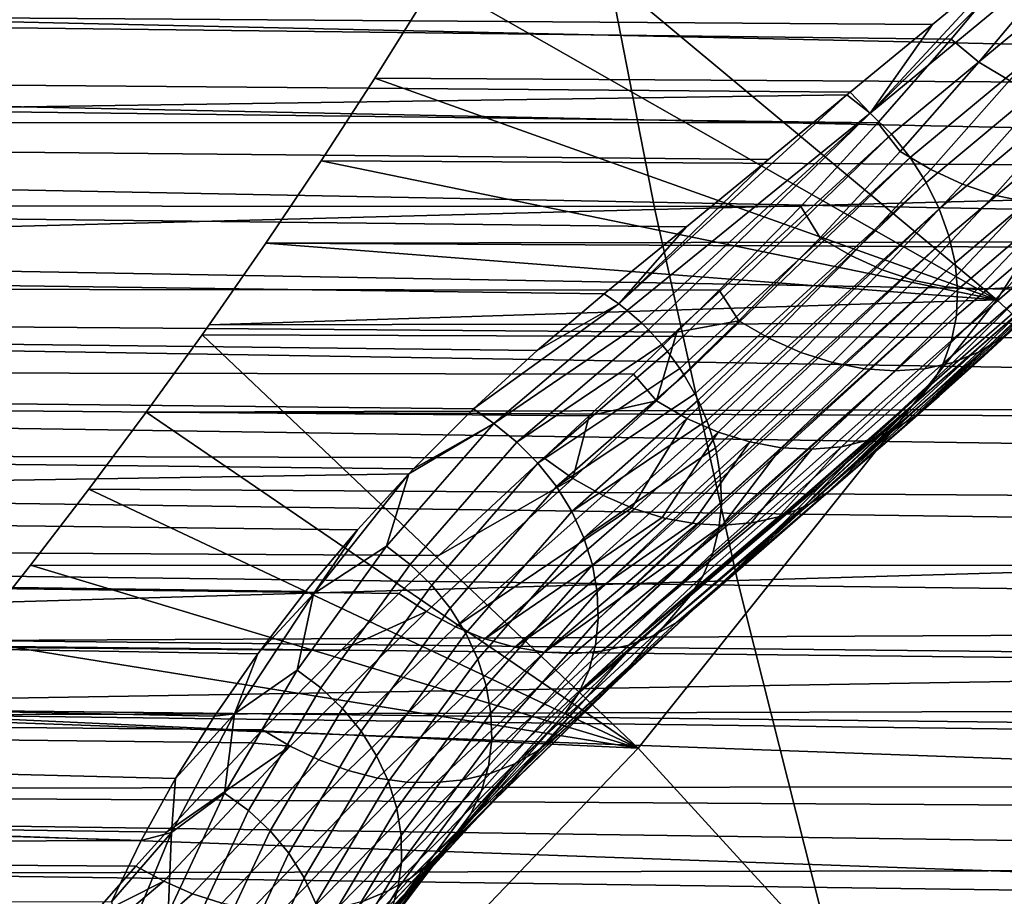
# Model space of a CAD drawing. Header units: metres. Extents: x -240 to 45, y -77 to 27.
# Tile 410 of 656: x -177.7 to -176.32, y -5.26 to -4.03. Entities that reach past the tile are written whole.
import ezdxf

# ---------------------------------------------------------------- set-up
doc = ezdxf.new("R2010")
doc.units = ezdxf.units.M
doc.layers.add('solid_102011X2', color=7, linetype='CONTINUOUS')

msp = doc.modelspace()

# ---------------------------------------------------------------- linework, layer by layer
at = {"layer": 'solid_102011X2'}
for points in [[(-175.061218, -3.724018, 348.052429), (-176.910629, -3.765733, 346.687408), (-176.807816, -4.293339, 346.567749), (-174.961182, -4.245782, 347.93277)], [(-176.327621, -4.420082, 305.59787), (-177.032715, -3.832849, 304.271484), (-176.9888, -3.756804, 304.304749), (-175.918396, -3.790726, 305.907959)], [(-176.910629, -3.765733, 346.687408), (-178.745514, -3.807962, 345.298035), (-178.639877, -4.34148, 345.178406), (-176.807816, -4.293339, 346.567749)], [(-175.707748, -4.995234, 306.818787), (-176.327621, -4.420082, 305.59787), (-175.918396, -3.790726, 305.907959), (-175.198181, -4.372285, 307.225128)], [(-176.391571, -4.054151, 285.895477), (-185.606552, -3.942734, 291.338623), (-185.615677, -3.827762, 291.251068), (-176.293411, -3.936963, 285.737976)], [(-176.327621, -4.420082, 305.59787), (-177.115463, -3.971416, 304.208435), (-177.032715, -3.832849, 304.271484)], [(-168.522324, -4.0479, 298.98053), (-168.3461, -3.936186, 298.968445), (-177.032715, -3.832849, 304.271484), (-177.115463, -3.971416, 304.208435)], [(-176.505463, -4.158198, 287.689423), (-176.182709, -3.839902, 287.143585), (-176.30101, -3.937186, 287.31897)], [(-176.152023, -3.866343, 287.14859), (-176.182709, -3.839902, 287.143585), (-176.505463, -4.158198, 287.689423)], [(-179.6642, -3.861899, 290.246277), (-175.830063, -3.9534, 288.062958), (-175.756668, -4.073574, 288.185089), (-179.590363, -3.987918, 290.369171)], [(-176.152023, -3.866343, 287.14859), (-176.505463, -4.158198, 287.689423), (-176.475647, -4.187717, 287.691864), (-176.123718, -3.896388, 287.149963)], [(-176.123718, -3.896388, 287.149963), (-176.475647, -4.187717, 287.691864), (-176.449203, -4.220341, 287.690582), (-176.098694, -3.929169, 287.147583)], [(-180.466583, -3.913043, 289.795593), (-180.42157, -4.005455, 289.870514), (-176.418015, -4.033509, 287.496613), (-176.30101, -3.937186, 287.31897)], [(-176.505463, -4.158198, 287.689423), (-176.30101, -3.937186, 287.31897), (-176.418015, -4.033509, 287.496613)], [(-176.098694, -3.929169, 287.147583), (-176.449203, -4.220341, 287.690582), (-176.42662, -4.255429, 287.685608), (-176.077438, -3.964066, 287.14151)], [(-176.244125, -3.956901, 285.72937), (-176.352737, -4.086809, 285.904907), (-176.391571, -4.054151, 285.895477), (-176.293411, -3.936963, 285.737976)], [(-176.494522, -4.171558, 286.060089), (-185.596771, -4.057235, 291.429169), (-185.606552, -3.942734, 291.338623), (-176.391571, -4.054151, 285.895477)], [(-176.077438, -3.964066, 287.14151), (-176.42662, -4.255429, 287.685608), (-176.408356, -4.292292, 287.677063), (-176.060364, -4.000416, 287.131866)], [(-176.200821, -3.982691, 285.738464), (-176.309555, -4.112398, 285.9151), (-176.352737, -4.086809, 285.904907), (-176.244125, -3.956901, 285.72937)], [(-176.327621, -4.420082, 305.59787), (-177.201294, -4.109083, 304.142487), (-177.115463, -3.971416, 304.208435)], [(-168.705673, -4.159426, 298.993408), (-168.522324, -4.0479, 298.98053), (-177.115463, -3.971416, 304.208435), (-177.201294, -4.109083, 304.142487)], [(-179.590363, -3.987918, 290.369171), (-175.756668, -4.073574, 288.185089), (-175.680511, -4.191424, 288.311859), (-179.513535, -4.111595, 290.49704)], [(-180.42157, -4.005455, 289.870514), (-180.375305, -4.097006, 289.94751), (-176.533386, -4.128577, 287.676056), (-176.418015, -4.033509, 287.496613)], [(-176.060364, -4.000416, 287.131866), (-176.408356, -4.292292, 287.677063), (-176.39476, -4.330207, 287.66507), (-176.047775, -4.037529, 287.118805)], [(-176.505463, -4.158198, 287.689423), (-176.418015, -4.033509, 287.496613), (-176.533386, -4.128577, 287.676056)], [(-176.047775, -4.037529, 287.118805), (-176.39476, -4.330207, 287.66507), (-176.386108, -4.368431, 287.649933), (-176.039932, -4.074704, 287.1026)], [(-176.494522, -4.171558, 286.060089), (-185.58638, -4.171211, 291.522705), (-185.596771, -4.057235, 291.429169)], [(-176.463242, -4.212125, 286.082428), (-176.494522, -4.171558, 286.060089), (-176.391571, -4.054151, 285.895477), (-176.352737, -4.086809, 285.904907)], [(-176.039932, -4.074704, 287.1026), (-176.386108, -4.368431, 287.649933), (-176.382553, -4.406214, 287.631866), (-176.036972, -4.111234, 287.083557)], [(-176.309555, -4.112398, 285.9151), (-176.420181, -4.237477, 286.093658), (-176.463242, -4.212125, 286.082428), (-176.352737, -4.086809, 285.904907)], [(-180.375305, -4.097006, 289.94751), (-180.327789, -4.187689, 290.026581), (-176.537979, -4.132354, 287.683289), (-176.533386, -4.128577, 287.676056)], [(-179.513535, -4.111595, 290.49704), (-175.680511, -4.191424, 288.311859), (-175.601593, -4.306765, 288.443176), (-179.433731, -4.23273, 290.629852)], [(-176.327621, -4.420082, 305.59787), (-177.276596, -4.225222, 304.084137), (-177.201294, -4.109083, 304.142487)], [(-168.897964, -4.271338, 299.007538), (-168.705673, -4.159426, 298.993408), (-177.201294, -4.109083, 304.142487), (-177.276596, -4.225222, 304.084137)], [(-176.26503, -4.133189, 285.929535), (-176.375824, -4.25793, 286.109039), (-176.420181, -4.237477, 286.093658), (-176.309555, -4.112398, 285.9151)], [(-176.036972, -4.111234, 287.083557), (-176.382553, -4.406214, 287.631866), (-176.384186, -4.442813, 287.611298), (-176.03894, -4.146427, 287.062012)], [(-180.327789, -4.187689, 290.026581), (-176.648209, -4.223061, 287.858795), (-176.537979, -4.132354, 287.683289)], [(-176.858566, -4.42599, 288.243011), (-176.537979, -4.132354, 287.683289), (-176.648209, -4.223061, 287.858795)], [(-176.505463, -4.158198, 287.689423), (-176.537979, -4.132354, 287.683289), (-176.858566, -4.42599, 288.243011), (-176.846603, -4.435335, 288.24527)], [(-176.505463, -4.158198, 287.689423), (-176.533386, -4.128577, 287.676056), (-176.537979, -4.132354, 287.683289)], [(-176.21991, -4.148844, 285.948029), (-176.330887, -4.273149, 286.128326), (-176.375824, -4.25793, 286.109039), (-176.26503, -4.133189, 285.929535)], [(-176.03894, -4.146427, 287.062012), (-176.384186, -4.442813, 287.611298), (-176.390976, -4.477512, 287.588593), (-176.045807, -4.179616, 287.038391)], [(-176.174911, -4.159104, 285.970215), (-176.286118, -4.282886, 286.151215), (-176.330887, -4.273149, 286.128326), (-176.21991, -4.148844, 285.948029)], [(-176.505463, -4.158198, 287.689423), (-176.846603, -4.435335, 288.24527), (-176.826736, -4.452766, 288.248047)], [(-176.505463, -4.158198, 287.689423), (-176.826736, -4.452766, 288.248047), (-176.816696, -4.462574, 288.248962)], [(-176.505463, -4.158198, 287.689423), (-176.816696, -4.462574, 288.248962), (-176.797913, -4.483138, 288.249573), (-176.475647, -4.187717, 287.691864)], [(-176.034042, -4.208054, 286.865601), (-176.408234, -4.555397, 286.868439), (-176.34581, -4.499383, 286.771332), (-175.975616, -4.15499, 286.77356)], [(-175.975616, -4.15499, 286.77356), (-176.34581, -4.499383, 286.771332), (-176.285049, -4.443406, 286.676453)], [(-176.602921, -4.289136, 286.23233), (-185.575317, -4.28459, 291.619263), (-185.58638, -4.171211, 291.522705), (-176.494522, -4.171558, 286.060089)], [(-176.575577, -4.333023, 286.261719), (-176.602921, -4.289136, 286.23233), (-176.494522, -4.171558, 286.060089), (-176.463242, -4.212125, 286.082428)], [(-180.327789, -4.187689, 290.026581), (-180.278992, -4.2774, 290.107788), (-176.763535, -4.317581, 288.046356), (-176.648209, -4.223061, 287.858795)], [(-176.475647, -4.187717, 287.691864), (-176.797913, -4.483138, 288.249573), (-176.78981, -4.493013, 288.249329)], [(-176.475647, -4.187717, 287.691864), (-176.78981, -4.493013, 288.249329), (-176.772659, -4.516512, 288.247589), (-176.449203, -4.220341, 287.690582)], [(-176.045807, -4.179616, 287.038391), (-176.390976, -4.477512, 287.588593), (-176.402771, -4.50963, 287.564209), (-176.057465, -4.210173, 287.013184)], [(-176.420181, -4.237477, 286.093658), (-176.532639, -4.358108, 286.273956), (-176.575577, -4.333023, 286.261719), (-176.463242, -4.212125, 286.082428)], [(-176.09407, -4.261109, 286.959778), (-176.472351, -4.61144, 286.967804), (-176.408234, -4.555397, 286.868439), (-176.034042, -4.208054, 286.865601)], [(-176.057465, -4.210173, 287.013184), (-176.402771, -4.50963, 287.564209), (-176.419342, -4.538536, 287.538605), (-176.073654, -4.237517, 286.986786)], [(-176.327621, -4.420082, 305.59787), (-177.35408, -4.340679, 304.023682), (-177.276596, -4.225222, 304.084137)], [(-168.997986, -4.327584, 299.015167), (-168.897964, -4.271338, 299.007538), (-177.276596, -4.225222, 304.084137), (-177.35408, -4.340679, 304.023682)], [(-176.858566, -4.42599, 288.243011), (-176.648209, -4.223061, 287.858795), (-176.763535, -4.317581, 288.046356)], [(-176.449203, -4.220341, 287.690582), (-176.772659, -4.516512, 288.247589), (-176.766434, -4.526094, 288.246429)], [(-176.449203, -4.220341, 287.690582), (-176.766434, -4.526094, 288.246429), (-176.751465, -4.55224, 288.242096), (-176.42662, -4.255429, 287.685608)], [(-179.433731, -4.23273, 290.629852), (-175.601593, -4.306765, 288.443176), (-175.519943, -4.419422, 288.579102), (-179.350983, -4.351108, 290.767578)], [(-176.375824, -4.25793, 286.109039), (-176.488434, -4.378198, 286.290253), (-176.532639, -4.358108, 286.273956), (-176.420181, -4.237477, 286.093658)], [(-176.073654, -4.237517, 286.986786), (-176.419342, -4.538536, 287.538605), (-176.440689, -4.563948, 287.512482), (-176.09407, -4.261109, 286.959778)], [(-174.961182, -4.245782, 347.93277), (-176.807816, -4.293339, 346.567749), (-176.691635, -4.814331, 346.432526), (-174.848129, -4.761007, 347.797546)], [(-176.42662, -4.255429, 287.685608), (-176.751465, -4.55224, 288.242096), (-176.746979, -4.561209, 288.240234)], [(-176.42662, -4.255429, 287.685608), (-176.746979, -4.561209, 288.240234), (-176.734756, -4.589622, 288.233215), (-176.408356, -4.292292, 287.677063)], [(-176.330887, -4.273149, 286.128326), (-176.443695, -4.392963, 286.310333), (-176.488434, -4.378198, 286.290253), (-176.375824, -4.25793, 286.109039)], [(-176.09407, -4.261109, 286.959778), (-176.338577, -4.484836, 287.020203), (-176.472351, -4.61144, 286.967804)], [(-176.286118, -4.282886, 286.151215), (-176.399139, -4.402164, 286.333862), (-176.443695, -4.392963, 286.310333), (-176.330887, -4.273149, 286.128326)], [(-176.221329, -4.372349, 287.153717), (-176.09407, -4.261109, 286.959778), (-176.440689, -4.563948, 287.512482)], [(-176.221329, -4.372349, 287.153717), (-176.338577, -4.484836, 287.020203), (-176.09407, -4.261109, 286.959778)], [(-176.717377, -4.406816, 286.412689), (-185.563477, -4.397303, 291.718781), (-185.575317, -4.28459, 291.619263), (-176.602921, -4.289136, 286.23233)], [(-180.278992, -4.2774, 290.107788), (-180.228897, -4.36612, 290.191162), (-176.878967, -4.411795, 288.238312), (-176.763535, -4.317581, 288.046356)], [(-176.242249, -4.286978, 286.177338), (-176.35553, -4.405647, 286.360474), (-176.399139, -4.402164, 286.333862), (-176.286118, -4.282886, 286.151215)], [(-176.199997, -4.285361, 286.206238), (-176.313553, -4.403356, 286.38974), (-176.35553, -4.405647, 286.360474), (-176.242249, -4.286978, 286.177338)], [(-176.807816, -4.293339, 346.567749), (-178.639877, -4.34148, 345.178406), (-178.520508, -4.868309, 345.043213), (-176.691635, -4.814331, 346.432526)], [(-176.408356, -4.292292, 287.677063), (-176.734756, -4.589622, 288.233215), (-176.731812, -4.597716, 288.230896)], [(-176.408356, -4.292292, 287.677063), (-176.731812, -4.597716, 288.230896), (-176.722839, -4.627932, 288.22113), (-176.39476, -4.330207, 287.66507)], [(-176.689667, -4.449681, 286.442627), (-176.717377, -4.406816, 286.412689), (-176.602921, -4.289136, 286.23233), (-176.575577, -4.333023, 286.261719)], [(-169.100403, -4.383939, 299.023132), (-168.997986, -4.327584, 299.015167), (-177.35408, -4.340679, 304.023682)], [(-176.858566, -4.42599, 288.243011), (-176.763535, -4.317581, 288.046356), (-176.878967, -4.411795, 288.238312)], [(-176.327621, -4.420082, 305.59787), (-177.433685, -4.455201, 303.961029), (-177.35408, -4.340679, 304.023682)], [(-169.205185, -4.440379, 299.031403), (-169.100403, -4.383939, 299.023132), (-177.35408, -4.340679, 304.023682), (-177.433685, -4.455201, 303.961029)], [(-176.39476, -4.330207, 287.66507), (-176.722839, -4.627932, 288.22113), (-176.721222, -4.634944, 288.218597)], [(-176.39476, -4.330207, 287.66507), (-176.721222, -4.634944, 288.218597), (-176.715973, -4.66642, 288.206055), (-176.386108, -4.368431, 287.649933)], [(-176.532639, -4.358108, 286.273956), (-176.646835, -4.474471, 286.455811), (-176.689667, -4.449681, 286.442627), (-176.575577, -4.333023, 286.261719)], [(-176.320389, -4.474109, 286.673309), (-176.204163, -4.362682, 286.488342), (-176.168259, -4.331608, 286.493195), (-176.285049, -4.443406, 286.676453)], [(-179.350983, -4.351108, 290.767578), (-175.519943, -4.419422, 288.579102), (-175.435562, -4.529209, 288.719543), (-179.265305, -4.466531, 290.910187)], [(-180.228897, -4.36612, 290.191162), (-180.177521, -4.453906, 290.276672), (-176.973145, -4.49137, 288.402313), (-176.878967, -4.411795, 288.238312)], [(-176.386108, -4.368431, 287.649933), (-176.715973, -4.66642, 288.206055), (-176.715378, -4.672213, 288.203522)], [(-176.386108, -4.368431, 287.649933), (-176.715378, -4.672213, 288.203522), (-176.714264, -4.704336, 288.188293), (-176.382553, -4.406214, 287.631866)], [(-176.488434, -4.378198, 286.290253), (-176.602783, -4.494175, 286.472961), (-176.646835, -4.474471, 286.455811), (-176.532639, -4.358108, 286.273956)], [(-176.204163, -4.362682, 286.488342), (-176.320389, -4.474109, 286.673309), (-176.353149, -4.493899, 286.639282), (-176.237244, -4.381696, 286.454193)], [(-176.443695, -4.392963, 286.310333), (-176.558243, -4.508471, 286.493774), (-176.602783, -4.494175, 286.472961), (-176.488434, -4.378198, 286.290253)], [(-176.342377, -4.478131, 287.347504), (-176.521225, -4.643554, 287.315735), (-176.338577, -4.484836, 287.020203), (-176.221329, -4.372349, 287.153717)], [(-176.221329, -4.372349, 287.153717), (-176.440689, -4.563948, 287.512482), (-176.342377, -4.478131, 287.347504)], [(-176.237244, -4.381696, 286.454193), (-176.353149, -4.493899, 286.639282), (-176.389496, -4.508285, 286.606201), (-176.273911, -4.395328, 286.421143)], [(-176.837616, -4.524485, 286.601044), (-185.550949, -4.509299, 291.821289), (-185.563477, -4.397303, 291.718781), (-176.776779, -4.465658, 286.505859)], [(-176.717377, -4.406816, 286.412689), (-176.776779, -4.465658, 286.505859), (-185.563477, -4.397303, 291.718781)], [(-176.399139, -4.402164, 286.333862), (-176.513916, -4.517125, 286.517944), (-176.558243, -4.508471, 286.493774), (-176.443695, -4.392963, 286.310333)], [(-176.273911, -4.395328, 286.421143), (-176.389496, -4.508285, 286.606201), (-176.428848, -4.517031, 286.574615), (-176.313553, -4.403356, 286.38974)], [(-176.689667, -4.449681, 286.442627), (-176.776779, -4.465658, 286.505859), (-176.717377, -4.406816, 286.412689)], [(-176.382553, -4.406214, 287.631866), (-176.714417, -4.708838, 288.186005), (-176.717773, -4.740941, 288.168213), (-176.384186, -4.442813, 287.611298)], [(-176.382553, -4.406214, 287.631866), (-176.714264, -4.704336, 288.188293), (-176.714417, -4.708838, 288.186005)], [(-176.35553, -4.405647, 286.360474), (-176.470551, -4.519994, 286.545044), (-176.513916, -4.517125, 286.517944), (-176.399139, -4.402164, 286.333862)], [(-176.313553, -4.403356, 286.38974), (-176.428848, -4.517031, 286.574615), (-176.470551, -4.519994, 286.545044), (-176.35553, -4.405647, 286.360474)], [(-176.8311, -5.04986, 305.192413), (-177.443634, -4.469234, 303.953186), (-177.433685, -4.455201, 303.961029), (-176.327621, -4.420082, 305.59787)], [(-176.858566, -4.42599, 288.243011), (-176.878967, -4.411795, 288.238312), (-176.973145, -4.49137, 288.402313)], [(-176.311295, -5.618965, 306.317657), (-176.8311, -5.04986, 305.192413), (-176.327621, -4.420082, 305.59787), (-175.707748, -4.995234, 306.818787)], [(-176.858566, -4.42599, 288.243011), (-176.973145, -4.49137, 288.402313), (-177.062378, -4.573303, 288.570374)], [(-176.846603, -4.435335, 288.24527), (-176.858566, -4.42599, 288.243011), (-177.062378, -4.573303, 288.570374), (-177.03418, -4.593986, 288.578918)], [(-176.846603, -4.435335, 288.24527), (-177.03418, -4.593986, 288.578918), (-176.826736, -4.452766, 288.248047)], [(-169.312347, -4.496893, 299.039978), (-169.205185, -4.440379, 299.031403), (-177.433685, -4.455201, 303.961029), (-177.443634, -4.469234, 303.953186)], [(-177.03418, -4.593986, 288.578918), (-177.001495, -4.62005, 288.581848), (-176.816696, -4.462574, 288.248962), (-176.826736, -4.452766, 288.248047)], [(-176.689667, -4.449681, 286.442627), (-176.805435, -4.56228, 286.624908), (-176.776779, -4.465658, 286.505859)], [(-176.646835, -4.474471, 286.455811), (-176.762726, -4.586749, 286.639038), (-176.805435, -4.56228, 286.624908), (-176.689667, -4.449681, 286.442627)], [(-176.384186, -4.442813, 287.611298), (-176.718338, -4.744148, 288.16629), (-176.72641, -4.775521, 288.146179), (-176.390976, -4.477512, 287.588593)], [(-176.384186, -4.442813, 287.611298), (-176.717773, -4.740941, 288.168213), (-176.718338, -4.744148, 288.16629)], [(-176.320389, -4.474109, 286.673309), (-176.285049, -4.443406, 286.676453), (-176.34581, -4.499383, 286.771332)], [(-180.177521, -4.453906, 290.276672), (-180.124878, -4.54058, 290.364288), (-177.062378, -4.573303, 288.570374), (-176.973145, -4.49137, 288.402313)], [(-179.265305, -4.466531, 290.910187), (-175.435562, -4.529209, 288.719543), (-175.34848, -4.635945, 288.864441), (-179.176712, -4.57881, 291.057617)], [(-176.816696, -4.462574, 288.248962), (-177.001495, -4.62005, 288.581848), (-176.797913, -4.483138, 288.249573)], [(-176.805435, -4.56228, 286.624908), (-176.837616, -4.524485, 286.601044), (-176.776779, -4.465658, 286.505859)], [(-176.8311, -5.04986, 305.192413), (-177.522202, -4.578115, 303.890778), (-177.443634, -4.469234, 303.953186)], [(-169.421906, -4.553468, 299.048828), (-169.312347, -4.496893, 299.039978), (-177.443634, -4.469234, 303.953186), (-177.522202, -4.578115, 303.890778)], [(-176.602783, -4.494175, 286.472961), (-176.718826, -4.606047, 286.657013), (-176.762726, -4.586749, 286.639038), (-176.646835, -4.474471, 286.455811)], [(-176.390976, -4.477512, 287.588593), (-176.72641, -4.775521, 288.146179), (-176.740005, -4.8074, 288.12265), (-176.402771, -4.50963, 287.564209)], [(-176.342377, -4.478131, 287.347504), (-176.440689, -4.563948, 287.512482), (-176.521225, -4.643554, 287.315735)], [(-176.320389, -4.474109, 286.673309), (-176.438263, -4.581448, 286.859436), (-176.470703, -4.601993, 286.825562), (-176.353149, -4.493899, 286.639282)], [(-176.438263, -4.581448, 286.859436), (-176.320389, -4.474109, 286.673309), (-176.34581, -4.499383, 286.771332), (-176.408234, -4.555397, 286.868439)], [(-177.001495, -4.62005, 288.581848), (-176.971954, -4.64976, 288.581421), (-176.78981, -4.493013, 288.249329), (-176.797913, -4.483138, 288.249573)], [(-176.78981, -4.493013, 288.249329), (-176.971954, -4.64976, 288.581421), (-176.772659, -4.516512, 288.247589)], [(-176.558243, -4.508471, 286.493774), (-176.674454, -4.619858, 286.678528), (-176.718826, -4.606047, 286.657013), (-176.602783, -4.494175, 286.472961)], [(-176.338577, -4.484836, 287.020203), (-176.538223, -4.6675, 287.069519), (-176.472351, -4.61144, 286.967804)], [(-176.521225, -4.643554, 287.315735), (-176.538223, -4.6675, 287.069519), (-176.338577, -4.484836, 287.020203)], [(-176.353149, -4.493899, 286.639282), (-176.470703, -4.601993, 286.825562), (-176.506744, -4.617118, 286.79245), (-176.389496, -4.508285, 286.606201)], [(-176.389496, -4.508285, 286.606201), (-176.506744, -4.617118, 286.79245), (-176.545807, -4.626574, 286.760712), (-176.428848, -4.517031, 286.574615)], [(-176.963547, -4.642035, 286.797455), (-185.537613, -4.620494, 291.926788), (-185.550949, -4.509299, 291.821289), (-176.899872, -4.583282, 286.698242)], [(-176.837616, -4.524485, 286.601044), (-176.899872, -4.583282, 286.698242), (-185.550949, -4.509299, 291.821289)], [(-176.971954, -4.64976, 288.581421), (-176.946121, -4.682536, 288.577698), (-176.766434, -4.526094, 288.246429), (-176.772659, -4.516512, 288.247589)], [(-176.402771, -4.50963, 287.564209), (-176.740005, -4.8074, 288.12265), (-176.75827, -4.835907, 288.098083), (-176.419342, -4.538536, 287.538605)], [(-176.513916, -4.517125, 286.517944), (-176.630356, -4.627955, 286.703278), (-176.674454, -4.619858, 286.678528), (-176.558243, -4.508471, 286.493774)], [(-176.470551, -4.519994, 286.545044), (-176.587234, -4.630207, 286.730804), (-176.630356, -4.627955, 286.703278), (-176.513916, -4.517125, 286.517944)], [(-176.428848, -4.517031, 286.574615), (-176.545807, -4.626574, 286.760712), (-176.587234, -4.630207, 286.730804), (-176.470551, -4.519994, 286.545044)], [(-176.766434, -4.526094, 288.246429), (-176.946121, -4.682536, 288.577698), (-176.751465, -4.55224, 288.242096)], [(-176.805435, -4.56228, 286.624908), (-176.899872, -4.583282, 286.698242), (-176.837616, -4.524485, 286.601044)], [(-180.124878, -4.54058, 290.364288), (-180.070999, -4.625998, 290.453949), (-177.146713, -4.657518, 288.742981), (-177.062378, -4.573303, 288.570374)], [(-176.419342, -4.538536, 287.538605), (-176.75827, -4.835907, 288.098083), (-176.56543, -4.672264, 287.732391)], [(-176.419342, -4.538536, 287.538605), (-176.56543, -4.672264, 287.732391), (-176.457458, -4.578548, 287.541321), (-176.440689, -4.563948, 287.512482)], [(-169.533844, -4.610088, 299.057953), (-169.421906, -4.553468, 299.048828), (-177.522202, -4.578115, 303.890778)], [(-176.946121, -4.682536, 288.577698), (-176.9245, -4.717738, 288.570709), (-176.746979, -4.561209, 288.240234), (-176.751465, -4.55224, 288.242096)], [(-176.746979, -4.561209, 288.240234), (-176.9245, -4.717738, 288.570709), (-176.734756, -4.589622, 288.233215)], [(-176.805435, -4.56228, 286.624908), (-176.922821, -4.67099, 286.808441), (-176.899872, -4.583282, 286.698242)], [(-176.922821, -4.67099, 286.808441), (-176.805435, -4.56228, 286.624908), (-176.762726, -4.586749, 286.639038), (-176.880219, -4.695116, 286.823456)], [(-176.438263, -4.581448, 286.859436), (-176.408234, -4.555397, 286.868439), (-176.472351, -4.61144, 286.967804)], [(-177.03418, -4.593986, 288.578918), (-177.062378, -4.573303, 288.570374), (-177.146713, -4.657518, 288.742981)], [(-176.770386, -4.870399, 287.410492), (-176.521225, -4.643554, 287.315735), (-176.440689, -4.563948, 287.512482), (-176.695465, -4.800764, 287.616028)], [(-176.440689, -4.563948, 287.512482), (-176.457458, -4.578548, 287.541321), (-176.695465, -4.800764, 287.616028)], [(-179.176712, -4.57881, 291.057617), (-175.34848, -4.635945, 288.864441), (-175.258774, -4.73943, 289.013763), (-179.085236, -4.687746, 291.209869)], [(-176.8311, -5.04986, 305.192413), (-177.602661, -4.686119, 303.826355), (-177.522202, -4.578115, 303.890778)], [(-169.788086, -4.73699, 299.076324), (-169.533844, -4.610088, 299.057953), (-177.522202, -4.578115, 303.890778), (-177.602661, -4.686119, 303.826355)], [(-176.922821, -4.67099, 286.808441), (-176.963547, -4.642035, 286.797455), (-176.899872, -4.583282, 286.698242)], [(-176.9245, -4.717738, 288.570709), (-176.907516, -4.754681, 288.560577), (-176.731812, -4.597716, 288.230896), (-176.734756, -4.589622, 288.233215)], [(-176.762726, -4.586749, 286.639038), (-176.840271, -4.712568, 286.840424), (-176.880219, -4.695116, 286.823456)], [(-176.718826, -4.606047, 286.657013), (-176.836456, -4.71399, 286.842194), (-176.840271, -4.712568, 286.840424), (-176.762726, -4.586749, 286.639038)], [(-176.457458, -4.578548, 287.541321), (-176.56543, -4.672264, 287.732391), (-176.695465, -4.800764, 287.616028)], [(-176.438263, -4.581448, 286.859436), (-176.557693, -4.684882, 287.046539), (-176.566666, -4.691632, 287.036652), (-176.470703, -4.601993, 286.825562)], [(-176.557693, -4.684882, 287.046539), (-176.438263, -4.581448, 286.859436), (-176.472351, -4.61144, 286.967804), (-176.538223, -4.6675, 287.069519)], [(-177.03418, -4.593986, 288.578918), (-177.153534, -4.664656, 288.757629), (-177.184494, -4.766387, 288.922882)], [(-177.03418, -4.593986, 288.578918), (-177.184494, -4.766387, 288.922882), (-177.151245, -4.791875, 288.923767), (-177.001495, -4.62005, 288.581848)], [(-177.03418, -4.593986, 288.578918), (-177.146713, -4.657518, 288.742981), (-177.153534, -4.664656, 288.757629)], [(-176.731812, -4.597716, 288.230896), (-176.907516, -4.754681, 288.560577), (-176.722839, -4.627932, 288.22113)], [(-176.470703, -4.601993, 286.825562), (-176.589828, -4.706164, 287.012787), (-176.598877, -4.710862, 287.004028), (-176.506744, -4.617118, 286.79245)], [(-176.470703, -4.601993, 286.825562), (-176.566666, -4.691632, 287.036652), (-176.589828, -4.706164, 287.012787)], [(-176.718826, -4.606047, 286.657013), (-176.797394, -4.726051, 286.861664), (-176.836456, -4.71399, 286.842194)], [(-176.674454, -4.619858, 286.678528), (-176.792267, -4.727304, 286.86441), (-176.797394, -4.726051, 286.861664), (-176.718826, -4.606047, 286.657013)], [(-176.506744, -4.617118, 286.79245), (-176.625565, -4.722014, 286.979706), (-176.634354, -4.724899, 286.972168), (-176.545807, -4.626574, 286.760712)], [(-176.506744, -4.617118, 286.79245), (-176.598877, -4.710862, 287.004028), (-176.625565, -4.722014, 286.979706)], [(-177.111435, -4.779174, 287.033417), (-185.523407, -4.730805, 292.035156), (-185.537613, -4.620494, 291.926788), (-176.963547, -4.642035, 286.797455)], [(-180.070999, -4.625998, 290.453949), (-180.015869, -4.710276, 290.545715), (-177.153534, -4.664656, 288.757629), (-177.146713, -4.657518, 288.742981)], [(-177.001495, -4.62005, 288.581848), (-177.151245, -4.791875, 288.923767), (-177.121277, -4.821061, 288.921509), (-176.971954, -4.64976, 288.581421)], [(-176.907516, -4.754681, 288.560577), (-176.895493, -4.792644, 288.547546), (-176.721222, -4.634944, 288.218597), (-176.722839, -4.627932, 288.22113)], [(-176.674454, -4.619858, 286.678528), (-176.7547, -4.734107, 286.885834), (-176.792267, -4.727304, 286.86441)], [(-176.630356, -4.627955, 286.703278), (-176.748367, -4.734838, 286.889709), (-176.7547, -4.734107, 286.885834), (-176.674454, -4.619858, 286.678528)], [(-176.630356, -4.627955, 286.703278), (-176.712875, -4.736612, 286.912598), (-176.748367, -4.734838, 286.889709)], [(-176.587234, -4.630207, 286.730804), (-176.70549, -4.736469, 286.917664), (-176.712875, -4.736612, 286.912598), (-176.630356, -4.627955, 286.703278)], [(-176.587234, -4.630207, 286.730804), (-176.672562, -4.733527, 286.941528), (-176.70549, -4.736469, 286.917664)], [(-176.545807, -4.626574, 286.760712), (-176.664337, -4.732171, 286.947815), (-176.672562, -4.733527, 286.941528), (-176.587234, -4.630207, 286.730804)], [(-176.545807, -4.626574, 286.760712), (-176.634354, -4.724899, 286.972168), (-176.664337, -4.732171, 286.947815)], [(-176.922821, -4.67099, 286.808441), (-177.111435, -4.779174, 287.033417), (-176.963547, -4.642035, 286.797455)], [(-176.721222, -4.634944, 288.218597), (-176.895493, -4.792644, 288.547546), (-176.888672, -4.830885, 288.53186), (-176.715973, -4.66642, 288.206055)], [(-176.770386, -4.870399, 287.410492), (-176.749207, -4.851344, 287.377716), (-176.521225, -4.643554, 287.315735)], [(-176.749207, -4.851344, 287.377716), (-176.538223, -4.6675, 287.069519), (-176.521225, -4.643554, 287.315735)], [(-176.971954, -4.64976, 288.581421), (-177.121277, -4.821061, 288.921509), (-177.095139, -4.853374, 288.916138), (-176.946121, -4.682536, 288.577698)], [(-180.015869, -4.710276, 290.545715), (-177.22551, -4.743238, 288.91922), (-177.153534, -4.664656, 288.757629)], [(-177.287247, -4.833229, 289.096649), (-177.153534, -4.664656, 288.757629), (-177.22551, -4.743238, 288.91922)], [(-177.287247, -4.833229, 289.096649), (-177.184494, -4.766387, 288.922882), (-177.153534, -4.664656, 288.757629)], [(-177.128464, -4.857852, 287.13562), (-177.167603, -4.832876, 287.126678), (-177.111435, -4.779174, 287.033417), (-176.922821, -4.67099, 286.808441)], [(-176.922821, -4.67099, 286.808441), (-176.880219, -4.695116, 286.823456), (-177.087906, -4.8793, 287.148926), (-177.128464, -4.857852, 287.13562)], [(-176.715378, -4.672213, 288.203522), (-176.715973, -4.66642, 288.206055), (-176.888672, -4.830885, 288.53186)], [(-176.715378, -4.672213, 288.203522), (-176.888672, -4.830885, 288.53186), (-176.887192, -4.86866, 288.513794), (-176.714264, -4.704336, 288.188293)], [(-176.75827, -4.835907, 288.098083), (-176.861511, -4.956011, 287.921234), (-176.695465, -4.800764, 287.616028), (-176.56543, -4.672264, 287.732391)], [(-176.777252, -4.873475, 287.346008), (-176.557693, -4.684882, 287.046539), (-176.538223, -4.6675, 287.069519), (-176.749207, -4.851344, 287.377716)], [(-179.085236, -4.687746, 291.209869), (-175.258774, -4.73943, 289.013763), (-175.166458, -4.839457, 289.167389), (-178.990921, -4.793106, 291.366821)], [(-176.8311, -5.04986, 305.192413), (-177.68483, -4.792951, 303.76001), (-177.602661, -4.686119, 303.826355)], [(-169.902557, -4.794131, 299.082642), (-169.788086, -4.73699, 299.076324), (-177.602661, -4.686119, 303.826355), (-177.68483, -4.792951, 303.76001)], [(-176.946121, -4.682536, 288.577698), (-177.095139, -4.853374, 288.916138), (-177.07338, -4.888184, 288.907776), (-176.9245, -4.717738, 288.570709)], [(-176.566666, -4.691632, 287.036652), (-176.557693, -4.684882, 287.046539), (-176.777252, -4.873475, 287.346008)], [(-176.880219, -4.695116, 286.823456), (-176.840271, -4.712568, 286.840424), (-177.087906, -4.8793, 287.148926)], [(-176.589828, -4.706164, 287.012787), (-176.566666, -4.691632, 287.036652), (-176.777252, -4.873475, 287.346008), (-176.809418, -4.891687, 287.315765)], [(-180.015869, -4.710276, 290.545715), (-179.959503, -4.793295, 290.639526), (-177.298523, -4.830087, 289.098846), (-177.22551, -4.743238, 288.91922)], [(-176.840271, -4.712568, 286.840424), (-176.836456, -4.71399, 286.842194), (-177.046371, -4.896131, 287.165436), (-177.087906, -4.8793, 287.148926)], [(-176.836456, -4.71399, 286.842194), (-176.797394, -4.726051, 286.861664), (-177.046371, -4.896131, 287.165436)], [(-176.714417, -4.708838, 288.186005), (-176.887192, -4.86866, 288.513794), (-176.891068, -4.905231, 288.493713), (-176.717773, -4.740941, 288.168213)], [(-176.714417, -4.708838, 288.186005), (-176.714264, -4.704336, 288.188293), (-176.887192, -4.86866, 288.513794)], [(-176.625565, -4.722014, 286.979706), (-176.598877, -4.710862, 287.004028), (-176.809418, -4.891687, 287.315765), (-176.844559, -4.905107, 287.286316)], [(-176.598877, -4.710862, 287.004028), (-176.589828, -4.706164, 287.012787), (-176.809418, -4.891687, 287.315765)], [(-176.9245, -4.717738, 288.570709), (-177.07338, -4.888184, 288.907776), (-177.056396, -4.924812, 288.896576), (-176.907516, -4.754681, 288.560577)], [(-176.797394, -4.726051, 286.861664), (-176.792267, -4.727304, 286.86441), (-177.00444, -4.908105, 287.184906), (-177.046371, -4.896131, 287.165436)], [(-176.792267, -4.727304, 286.86441), (-176.7547, -4.734107, 286.885834), (-177.00444, -4.908105, 287.184906)], [(-176.664337, -4.732171, 286.947815), (-176.634354, -4.724899, 286.972168), (-176.844559, -4.905107, 287.286316), (-176.882187, -4.913543, 287.258148)], [(-176.634354, -4.724899, 286.972168), (-176.625565, -4.722014, 286.979706), (-176.844559, -4.905107, 287.286316)], [(-177.249008, -4.912505, 287.2659), (-185.508362, -4.840209, 292.146545), (-185.523407, -4.730805, 292.035156), (-177.167603, -4.832876, 287.126678)], [(-177.111435, -4.779174, 287.033417), (-177.167603, -4.832876, 287.126678), (-185.523407, -4.730805, 292.035156)], [(-177.287247, -4.833229, 289.096649), (-177.22551, -4.743238, 288.91922), (-177.298523, -4.830087, 289.098846)], [(-176.7547, -4.734107, 286.885834), (-176.748367, -4.734838, 286.889709), (-176.962692, -4.915052, 287.207062), (-177.00444, -4.908105, 287.184906)], [(-176.748367, -4.734838, 286.889709), (-176.712875, -4.736612, 286.912598), (-176.962692, -4.915052, 287.207062)], [(-176.712875, -4.736612, 286.912598), (-176.70549, -4.736469, 286.917664), (-176.921753, -4.916874, 287.231598), (-176.962692, -4.915052, 287.207062)], [(-176.70549, -4.736469, 286.917664), (-176.672562, -4.733527, 286.941528), (-176.882187, -4.913543, 287.258148), (-176.921753, -4.916874, 287.231598)], [(-176.718338, -4.744148, 288.16629), (-176.717773, -4.740941, 288.168213), (-176.891068, -4.905231, 288.493713)], [(-176.672562, -4.733527, 286.941528), (-176.664337, -4.732171, 286.947815), (-176.882187, -4.913543, 287.258148)], [(-176.907516, -4.754681, 288.560577), (-177.056396, -4.924812, 288.896576), (-177.044525, -4.962544, 288.882751), (-176.895493, -4.792644, 288.547546)], [(-176.718338, -4.744148, 288.16629), (-176.891068, -4.905231, 288.493713), (-176.900238, -4.939885, 288.472015), (-176.72641, -4.775521, 288.146179)], [(-177.184494, -4.766387, 288.922882), (-177.310349, -4.940224, 289.274231), (-177.276733, -4.965222, 289.273193), (-177.151245, -4.791875, 288.923767)], [(-177.287247, -4.833229, 289.096649), (-177.310349, -4.940224, 289.274231), (-177.184494, -4.766387, 288.922882)], [(-174.848129, -4.761007, 347.797546), (-176.691635, -4.814331, 346.432526), (-176.562241, -5.3279, 346.281921), (-174.722214, -5.268893, 347.646942)], [(-176.72641, -4.775521, 288.146179), (-176.900238, -4.939885, 288.472015), (-176.914505, -4.971946, 288.449127), (-176.740005, -4.8074, 288.12265)], [(-179.959503, -4.793295, 290.639526), (-179.901947, -4.874884, 290.735321), (-177.365494, -4.917475, 289.281281), (-177.298523, -4.830087, 289.098846)], [(-178.990921, -4.793106, 291.366821), (-175.166458, -4.839457, 289.167389), (-175.071594, -4.935849, 289.325256), (-178.893845, -4.894679, 291.528412)], [(-176.8311, -5.04986, 305.192413), (-177.768661, -4.898553, 303.691711), (-177.68483, -4.792951, 303.76001)], [(-170.035583, -4.860553, 299.088409), (-169.902557, -4.794131, 299.082642), (-177.68483, -4.792951, 303.76001), (-177.768661, -4.898553, 303.691711)], [(-177.151245, -4.791875, 288.923767), (-177.276733, -4.965222, 289.273193), (-177.246521, -4.993977, 289.269226), (-177.121277, -4.821061, 288.921509)], [(-176.895493, -4.792644, 288.547546), (-177.044525, -4.962544, 288.882751), (-177.03801, -5.000644, 288.866577), (-176.888672, -4.830885, 288.53186)], [(-176.972427, -5.053778, 287.666199), (-176.770386, -4.870399, 287.410492), (-176.695465, -4.800764, 287.616028), (-176.944366, -5.03224, 287.696167)], [(-176.944366, -5.03224, 287.696167), (-176.695465, -4.800764, 287.616028), (-176.861511, -4.956011, 287.921234), (-176.968674, -5.055696, 287.738647)], [(-176.740005, -4.8074, 288.12265), (-176.914505, -4.971946, 288.449127), (-176.75827, -4.835907, 288.098083)], [(-176.691635, -4.814331, 346.432526), (-178.520508, -4.868309, 345.043213), (-178.387573, -5.38763, 344.89267), (-176.562241, -5.3279, 346.281921)], [(-177.121277, -4.821061, 288.921509), (-177.246521, -4.993977, 289.269226), (-177.220291, -5.025926, 289.26236), (-177.095139, -4.853374, 288.916138)], [(-177.358749, -5.023872, 287.462402), (-185.492432, -4.948576, 292.260803), (-185.508362, -4.840209, 292.146545), (-177.249008, -4.912505, 287.2659)], [(-177.287247, -4.833229, 289.096649), (-177.365494, -4.917475, 289.281281), (-177.398148, -5.001831, 289.4422)], [(-177.287247, -4.833229, 289.096649), (-177.398148, -5.001831, 289.4422), (-177.310349, -4.940224, 289.274231)], [(-177.287247, -4.833229, 289.096649), (-177.298523, -4.830087, 289.098846), (-177.365494, -4.917475, 289.281281)], [(-177.128464, -4.857852, 287.13562), (-177.249008, -4.912505, 287.2659), (-177.167603, -4.832876, 287.126678)], [(-176.888672, -4.830885, 288.53186), (-177.03801, -5.000644, 288.866577), (-177.036957, -5.038368, 288.848389), (-176.887192, -4.86866, 288.513794)], [(-176.849106, -4.9178, 288.261261), (-177.019577, -5.108838, 288.231506), (-176.861511, -4.956011, 287.921234), (-176.75827, -4.835907, 288.098083)], [(-176.914505, -4.971946, 288.449127), (-176.849106, -4.9178, 288.261261), (-176.75827, -4.835907, 288.098083)], [(-177.095139, -4.853374, 288.916138), (-177.220291, -5.025926, 289.26236), (-177.198563, -5.060447, 289.252808), (-177.07338, -4.888184, 288.907776)], [(-176.777252, -4.873475, 287.346008), (-176.749207, -4.851344, 287.377716), (-176.770386, -4.870399, 287.410492), (-176.972427, -5.053778, 287.666199)], [(-170.271835, -4.978624, 299.094269), (-170.035583, -4.860553, 299.088409), (-177.768661, -4.898553, 303.691711)], [(-177.31987, -5.04706, 287.471191), (-177.358749, -5.023872, 287.462402), (-177.249008, -4.912505, 287.2659), (-177.128464, -4.857852, 287.13562)], [(-177.279648, -5.066448, 287.483551), (-177.31987, -5.04706, 287.471191), (-177.128464, -4.857852, 287.13562), (-177.087906, -4.8793, 287.148926)], [(-179.901947, -4.874884, 290.735321), (-179.843201, -4.955082, 290.833099), (-177.4263, -5.005112, 289.466492), (-177.365494, -4.917475, 289.281281)], [(-177.238571, -5.081423, 287.49881), (-177.279648, -5.066448, 287.483551), (-177.087906, -4.8793, 287.148926), (-177.046371, -4.896131, 287.165436)], [(-176.887192, -4.86866, 288.513794), (-177.036957, -5.038368, 288.848389), (-177.041412, -5.074981, 288.828491), (-176.891068, -4.905231, 288.493713)], [(-176.972427, -5.053778, 287.666199), (-177.004471, -5.071769, 287.638), (-176.809418, -4.891687, 287.315765), (-176.777252, -4.873475, 287.346008)], [(-178.362961, -4.990384, 291.431), (-178.893845, -4.894679, 291.528412), (-175.071594, -4.935849, 289.325256)], [(-177.07338, -4.888184, 288.907776), (-177.198563, -5.060447, 289.252808), (-177.181747, -5.096867, 289.240692), (-177.056396, -4.924812, 288.896576)], [(-177.004471, -5.071769, 287.638), (-177.039322, -5.085276, 287.610657), (-176.844559, -4.905107, 287.286316), (-176.809418, -4.891687, 287.315765)], [(-176.8311, -5.04986, 305.192413), (-177.854187, -5.003017, 303.621399), (-177.768661, -4.898553, 303.691711)], [(-170.276138, -4.98077, 299.09433), (-170.271835, -4.978624, 299.094269), (-177.768661, -4.898553, 303.691711), (-177.854187, -5.003017, 303.621399)], [(-177.197159, -5.091785, 287.516815), (-177.238571, -5.081423, 287.49881), (-177.046371, -4.896131, 287.165436), (-177.00444, -4.908105, 287.184906)], [(-177.155975, -5.097394, 287.537262), (-177.197159, -5.091785, 287.516815), (-177.00444, -4.908105, 287.184906), (-176.962692, -4.915052, 287.207062)], [(-177.039322, -5.085276, 287.610657), (-177.076538, -5.094118, 287.584503), (-176.882187, -4.913543, 287.258148), (-176.844559, -4.905107, 287.286316)], [(-176.891068, -4.905231, 288.493713), (-177.041412, -5.074981, 288.828491), (-177.05127, -5.109769, 288.807343), (-176.900238, -4.939885, 288.472015)], [(-177.398148, -5.001831, 289.4422), (-177.365494, -4.917475, 289.281281), (-177.4263, -5.005112, 289.466492)], [(-176.93483, -5.00204, 288.428101), (-177.209381, -5.313276, 288.579071), (-177.064377, -5.155634, 288.254364), (-176.849106, -4.9178, 288.261261)], [(-177.115601, -5.098175, 287.559937), (-177.155975, -5.097394, 287.537262), (-176.962692, -4.915052, 287.207062), (-176.921753, -4.916874, 287.231598)], [(-177.076538, -5.094118, 287.584503), (-177.115601, -5.098175, 287.559937), (-176.921753, -4.916874, 287.231598), (-176.882187, -4.913543, 287.258148)], [(-176.849106, -4.9178, 288.261261), (-177.064377, -5.155634, 288.254364), (-177.019577, -5.108838, 288.231506)], [(-176.914505, -4.971946, 288.449127), (-176.93483, -5.00204, 288.428101), (-176.849106, -4.9178, 288.261261)], [(-178.362961, -4.990384, 291.431), (-175.071594, -4.935849, 289.325256), (-174.974274, -5.0284, 289.487244)], [(-177.056396, -4.924812, 288.896576), (-177.181747, -5.096867, 289.240692), (-177.170181, -5.134474, 289.226288), (-177.044525, -4.962544, 288.882751)], [(-177.493622, -5.16777, 287.719849), (-185.47551, -5.055751, 292.377747), (-185.492432, -4.948576, 292.260803), (-177.376297, -5.042161, 287.494873)], [(-177.358749, -5.023872, 287.462402), (-177.376297, -5.042161, 287.494873), (-185.492432, -4.948576, 292.260803)], [(-177.310349, -4.940224, 289.274231), (-177.412399, -5.112912, 289.632385), (-177.378571, -5.137469, 289.629517), (-177.276733, -4.965222, 289.273193)], [(-177.398148, -5.001831, 289.4422), (-177.412399, -5.112912, 289.632385), (-177.310349, -4.940224, 289.274231)], [(-176.900238, -4.939885, 288.472015), (-177.05127, -5.109769, 288.807343), (-177.06633, -5.142052, 288.785278), (-176.914505, -4.971946, 288.449127)], [(-179.843201, -4.955082, 290.833099), (-179.783234, -5.033885, 290.932861), (-177.48085, -5.092532, 289.654114), (-177.4263, -5.005112, 289.466492)], [(-177.044525, -4.962544, 288.882751), (-177.170181, -5.134474, 289.226288), (-177.164078, -5.172536, 289.209869), (-177.03801, -5.000644, 288.866577)], [(-177.150375, -5.231749, 287.997284), (-176.968674, -5.055696, 287.738647), (-176.861511, -4.956011, 287.921234), (-177.12204, -5.20952, 288.025238)], [(-177.12204, -5.20952, 288.025238), (-176.861511, -4.956011, 287.921234), (-177.019577, -5.108838, 288.231506), (-177.137344, -5.225485, 288.055817)], [(-177.276733, -4.965222, 289.273193), (-177.378571, -5.137469, 289.629517), (-177.348251, -5.165853, 289.623993), (-177.246521, -4.993977, 289.269226)], [(-176.914505, -4.971946, 288.449127), (-177.06633, -5.142052, 288.785278), (-176.93483, -5.00204, 288.428101)], [(-178.362961, -4.990384, 291.431), (-174.874527, -5.116936, 289.653229), (-174.772461, -5.201239, 289.82309), (-178.180191, -5.152592, 291.735199)], [(-178.362961, -4.990384, 291.431), (-174.974274, -5.0284, 289.487244), (-174.874527, -5.116936, 289.653229)], [(-170.510025, -5.097705, 299.09433), (-170.276138, -4.98077, 299.09433), (-177.854187, -5.003017, 303.621399)], [(-177.435196, -5.680903, 304.680817), (-177.941284, -5.106142, 303.549133), (-177.854187, -5.003017, 303.621399), (-176.8311, -5.04986, 305.192413)], [(-170.510025, -5.097705, 299.09433), (-177.854187, -5.003017, 303.621399), (-177.941284, -5.106142, 303.549133)], [(-177.398148, -5.001831, 289.4422), (-177.48085, -5.092532, 289.654114), (-177.486923, -5.168279, 289.793701)], [(-177.398148, -5.001831, 289.4422), (-177.486923, -5.168279, 289.793701), (-177.412399, -5.112912, 289.632385)], [(-177.398148, -5.001831, 289.4422), (-177.4263, -5.005112, 289.466492), (-177.48085, -5.092532, 289.654114)], [(-177.246521, -4.993977, 289.269226), (-177.348251, -5.165853, 289.623993), (-177.322037, -5.197509, 289.615845), (-177.220291, -5.025926, 289.26236)], [(-176.93483, -5.00204, 288.428101), (-177.015396, -5.088372, 288.598755), (-177.209381, -5.313276, 288.579071)], [(-177.03801, -5.000644, 288.866577), (-177.164078, -5.172536, 289.209869), (-177.163574, -5.21031, 289.191742), (-177.036957, -5.038368, 288.848389)], [(-177.06633, -5.142052, 288.785278), (-177.015396, -5.088372, 288.598755), (-176.93483, -5.00204, 288.428101)], [(-179.783234, -5.033885, 290.932861), (-179.722061, -5.111193, 291.034698), (-177.529099, -5.179508, 289.844116), (-177.48085, -5.092532, 289.654114)], [(-177.31987, -5.04706, 287.471191), (-177.376297, -5.042161, 287.494873), (-177.358749, -5.023872, 287.462402)], [(-177.220291, -5.025926, 289.26236), (-177.322037, -5.197509, 289.615845), (-177.30043, -5.23182, 289.605286), (-177.198563, -5.060447, 289.252808)], [(-177.150375, -5.231749, 287.997284), (-176.944366, -5.03224, 287.696167), (-176.968674, -5.055696, 287.738647)], [(-177.150375, -5.231749, 287.997284), (-176.972427, -5.053778, 287.666199), (-176.944366, -5.03224, 287.696167)], [(-177.497604, -5.236757, 287.814362), (-177.536911, -5.215713, 287.806671), (-177.493622, -5.16777, 287.719849), (-177.31987, -5.04706, 287.471191)], [(-177.457184, -5.25433, 287.825897), (-177.497604, -5.236757, 287.814362), (-177.31987, -5.04706, 287.471191), (-177.279648, -5.066448, 287.483551)], [(-177.31987, -5.04706, 287.471191), (-177.493622, -5.16777, 287.719849), (-177.376297, -5.042161, 287.494873)], [(-177.036957, -5.038368, 288.848389), (-177.163574, -5.21031, 289.191742), (-177.168686, -5.247058, 289.172272), (-177.041412, -5.074981, 288.828491)], [(-177.536911, -5.215713, 287.806671), (-185.457626, -5.16171, 292.497498), (-185.47551, -5.055751, 292.377747), (-177.493622, -5.16777, 287.719849)], [(-177.068115, -6.247555, 305.634003), (-177.435196, -5.680903, 304.680817), (-176.8311, -5.04986, 305.192413), (-176.311295, -5.618965, 306.317657)], [(-177.198563, -5.060447, 289.252808), (-177.30043, -5.23182, 289.605286), (-177.283859, -5.268116, 289.592499), (-177.181747, -5.096867, 289.240692)], [(-177.150375, -5.231749, 287.997284), (-177.182327, -5.250366, 287.970673), (-177.004471, -5.071769, 287.638), (-176.972427, -5.053778, 287.666199)], [(-177.415985, -5.267563, 287.840149), (-177.457184, -5.25433, 287.825897), (-177.279648, -5.066448, 287.483551), (-177.238571, -5.081423, 287.49881)], [(-177.182327, -5.250366, 287.970673), (-177.217072, -5.264695, 287.944946), (-177.039322, -5.085276, 287.610657), (-177.004471, -5.071769, 287.638)], [(-177.041412, -5.074981, 288.828491), (-177.168686, -5.247058, 289.172272), (-177.179276, -5.282065, 289.151855), (-177.05127, -5.109769, 288.807343)], [(-177.374557, -5.276285, 287.856964), (-177.415985, -5.267563, 287.840149), (-177.238571, -5.081423, 287.49881), (-177.197159, -5.091785, 287.516815)], [(-177.090317, -5.176075, 288.772614), (-177.335373, -5.47442, 288.913605), (-177.209381, -5.313276, 288.579071), (-177.015396, -5.088372, 288.598755)], [(-177.217072, -5.264695, 287.944946), (-177.254166, -5.274549, 287.92038), (-177.076538, -5.094118, 287.584503), (-177.039322, -5.085276, 287.610657)], [(-177.06633, -5.142052, 288.785278), (-177.090317, -5.176075, 288.772614), (-177.015396, -5.088372, 288.598755)], [(-170.643219, -5.164303, 299.091705), (-170.510025, -5.097705, 299.09433), (-177.941284, -5.106142, 303.549133), (-177.952698, -5.119415, 303.539612)], [(-177.486923, -5.168279, 289.793701), (-177.48085, -5.092532, 289.654114), (-177.529099, -5.179508, 289.844116)], [(-177.33342, -5.280382, 287.876129), (-177.374557, -5.276285, 287.856964), (-177.197159, -5.091785, 287.516815), (-177.155975, -5.097394, 287.537262)], [(-177.293106, -5.2798, 287.897339), (-177.33342, -5.280382, 287.876129), (-177.155975, -5.097394, 287.537262), (-177.115601, -5.098175, 287.559937)], [(-177.254166, -5.274549, 287.92038), (-177.293106, -5.2798, 287.897339), (-177.115601, -5.098175, 287.559937), (-177.076538, -5.094118, 287.584503)], [(-177.181747, -5.096867, 289.240692), (-177.283859, -5.268116, 289.592499), (-177.272644, -5.30569, 289.577728), (-177.170181, -5.134474, 289.226288)], [(-179.722061, -5.111193, 291.034698), (-179.659637, -5.187019, 291.13858), (-177.529099, -5.179508, 289.844116)], [(-177.435196, -5.680903, 304.680817), (-177.952698, -5.119415, 303.539612), (-177.941284, -5.106142, 303.549133)], [(-177.412399, -5.112912, 289.632385), (-177.491348, -5.282135, 289.996704), (-177.457382, -5.306265, 289.992218), (-177.378571, -5.137469, 289.629517)], [(-177.486923, -5.168279, 289.793701), (-177.491348, -5.282135, 289.996704), (-177.412399, -5.112912, 289.632385)], [(-177.05127, -5.109769, 288.807343), (-177.179276, -5.282065, 289.151855), (-177.195175, -5.314647, 289.130829), (-177.06633, -5.142052, 288.785278)], [(-177.064377, -5.155634, 288.254364), (-177.137344, -5.225485, 288.055817), (-177.019577, -5.108838, 288.231506)], [(-177.435196, -5.680903, 304.680817), (-178.045395, -5.225366, 303.461823), (-177.952698, -5.119415, 303.539612)], [(-170.737427, -5.211436, 299.088623), (-170.643219, -5.164303, 299.091705), (-177.952698, -5.119415, 303.539612), (-178.045395, -5.225366, 303.461823)], [(-177.378571, -5.137469, 289.629517), (-177.457382, -5.306265, 289.992218), (-177.427032, -5.334305, 289.985321), (-177.348251, -5.165853, 289.623993)], [(-177.170181, -5.134474, 289.226288), (-177.272644, -5.30569, 289.577728), (-177.267014, -5.343808, 289.561279), (-177.164078, -5.172536, 289.209869)], [(-177.06633, -5.142052, 288.785278), (-177.195175, -5.314647, 289.130829), (-177.090317, -5.176075, 288.772614)], [(-178.180191, -5.152592, 291.735199), (-174.772461, -5.201239, 289.82309), (-174.668152, -5.28115, 289.996704), (-178.174957, -5.156924, 291.743896)], [(-178.174957, -5.156924, 291.743896), (-174.668152, -5.28115, 289.996704), (-174.561707, -5.356472, 290.173859), (-177.989868, -5.300267, 292.051941)], [(-177.311768, -5.407456, 288.336395), (-177.137344, -5.225485, 288.055817), (-177.064377, -5.155634, 288.254364), (-177.280502, -5.381362, 288.364685)], [(-177.209381, -5.313276, 288.579071), (-177.280502, -5.381362, 288.364685), (-177.064377, -5.155634, 288.254364)], [(-177.601303, -5.288996, 287.940338), (-185.438766, -5.266358, 292.619965), (-185.457626, -5.16171, 292.497498), (-177.536911, -5.215713, 287.806671)], [(-177.486923, -5.168279, 289.793701), (-177.529099, -5.179508, 289.844116), (-177.57103, -5.265611, 290.036194)], [(-177.486923, -5.168279, 289.793701), (-177.57103, -5.265611, 290.036194), (-177.554199, -5.330615, 290.150635)], [(-177.486923, -5.168279, 289.793701), (-177.554199, -5.330615, 290.150635), (-177.491348, -5.282135, 289.996704)], [(-177.348251, -5.165853, 289.623993), (-177.427032, -5.334305, 289.985321), (-177.400864, -5.365708, 289.976105), (-177.322037, -5.197509, 289.615845)], [(-179.659637, -5.187019, 291.13858), (-179.595978, -5.261386, 291.244537), (-177.57103, -5.265611, 290.036194), (-177.529099, -5.179508, 289.844116)], [(-177.090317, -5.176075, 288.772614), (-177.159424, -5.264685, 288.949524), (-177.335373, -5.47442, 288.913605)], [(-177.164078, -5.172536, 289.209869), (-177.267014, -5.343808, 289.561279), (-177.267059, -5.381728, 289.543457), (-177.163574, -5.21031, 289.191742)], [(-177.195175, -5.314647, 289.130829), (-177.159424, -5.264685, 288.949524), (-177.090317, -5.176075, 288.772614)], [(-177.322037, -5.197509, 289.615845), (-177.400864, -5.365708, 289.976105), (-177.37941, -5.399861, 289.964752), (-177.30043, -5.23182, 289.605286)], [(-170.958588, -5.321913, 299.077545), (-170.737427, -5.211436, 299.088623), (-178.045395, -5.225366, 303.461823)], [(-177.311768, -5.407456, 288.336395), (-177.12204, -5.20952, 288.025238), (-177.137344, -5.225485, 288.055817)], [(-177.150375, -5.231749, 287.997284), (-177.12204, -5.20952, 288.025238), (-177.311768, -5.407456, 288.336395)], [(-177.163574, -5.21031, 289.191742), (-177.267059, -5.381728, 289.543457), (-177.272797, -5.418709, 289.524628), (-177.168686, -5.247058, 289.172272)], [(-177.435196, -5.680903, 304.680817), (-178.139725, -5.329855, 303.381866), (-178.045395, -5.225366, 303.461823)], [(-171.013687, -5.349365, 299.073975), (-170.958588, -5.321913, 299.077545), (-178.045395, -5.225366, 303.461823), (-178.139725, -5.329855, 303.381866)], [(-177.497604, -5.236757, 287.814362), (-177.601303, -5.288996, 287.940338), (-177.536911, -5.215713, 287.806671)], [(-177.497604, -5.236757, 287.814362), (-177.699371, -5.406016, 288.156281), (-177.601303, -5.288996, 287.940338)], [(-177.457184, -5.25433, 287.825897), (-177.655304, -5.427859, 288.165405), (-177.699371, -5.406016, 288.156281), (-177.497604, -5.236757, 287.814362)], [(-177.30043, -5.23182, 289.605286), (-177.37941, -5.399861, 289.964752), (-177.363083, -5.436098, 289.951508), (-177.283859, -5.268116, 289.592499)], [(-177.150375, -5.231749, 287.997284), (-177.311768, -5.407456, 288.336395), (-177.347305, -5.429026, 288.308502), (-177.182327, -5.250366, 287.970673)], [(-177.415985, -5.267563, 287.840149), (-177.609787, -5.444614, 288.177826), (-177.655304, -5.427859, 288.165405), (-177.457184, -5.25433, 287.825897)], [(-177.182327, -5.250366, 287.970673), (-177.347305, -5.429026, 288.308502), (-177.386276, -5.445462, 288.281677), (-177.217072, -5.264695, 287.944946)], [(-177.168686, -5.247058, 289.172272), (-177.272797, -5.418709, 289.524628), (-177.284119, -5.454031, 289.505127), (-177.179276, -5.282065, 289.151855)]]:
    msp.add_3dface(points, dxfattribs=at)

doc.saveas('drawing.dxf')
